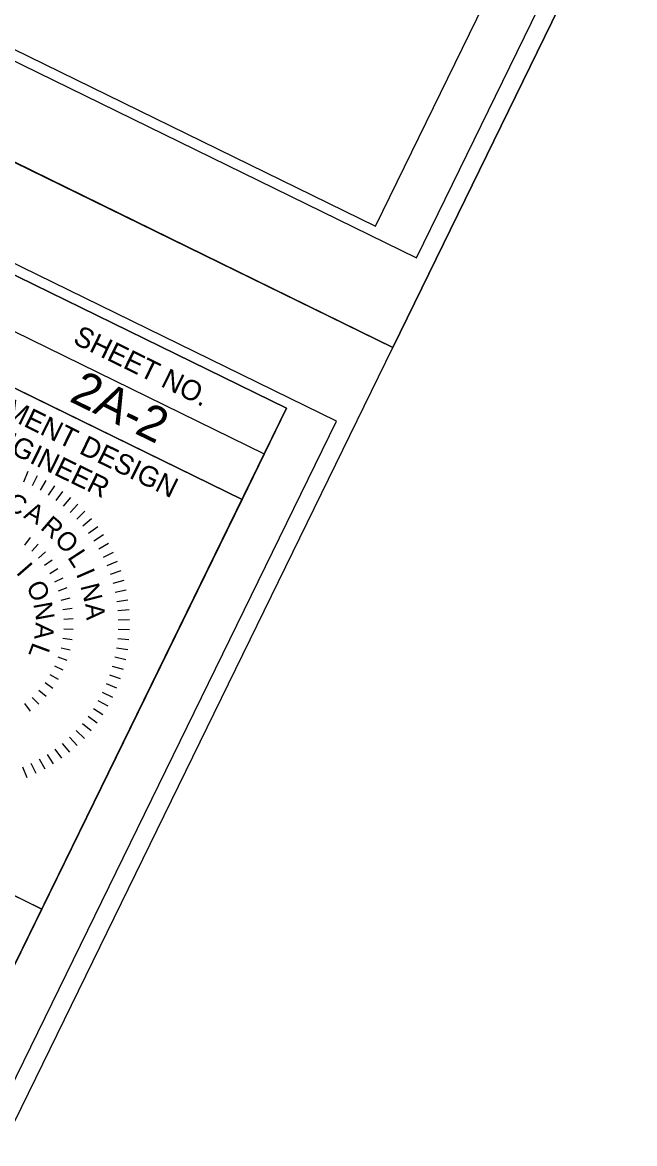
# Model space of a CAD drawing. Extents: x 1518247 to 1523638, y 635234 to 639927.
# Drawn here: x 1522346.5 to 1522497.7, y 638002.2 to 638278.9 of the extents above; entities that cross this region are included whole.
import ezdxf

# ---------------------------------------------------------------- set-up
doc = ezdxf.new("R2010")
doc.units = 0
for name, color, linetype in [('Default', 7, 'Continuous'), ('DTM TIN Hull White', 7, 'Continuous'), ('Prop Dimension Text', 7, 'Continuous'), ('Sheet Cutting Line CELL', 7, 'Continuous'), ('Sheet Plot Border Inside CELL', 7, 'Continuous'), ('Sheet Plot Border Outside CELL', 7, 'Continuous'), ('Sheet Sticker Exception Certification CELL', 7, 'Continuous'), ('Sheet Typical CELL', 7, 'Continuous')]:
    doc.layers.add(name, color=color, linetype=linetype)

msp = doc.modelspace()

# ---------------------------------------------------------------- linework, layer by layer
at = {"layer": 'Default'}
for points in [[(1522438.02, 638198.63), (1520925.25, 638938.49), (1521408.53, 639926.64), (1522921.3, 639186.78)], [(1520441.97, 637950.34), (1521954.73, 637210.48), (1522438.02, 638198.63), (1520925.25, 638938.49)]]:
    msp.add_lwpolyline(points, close=True, dxfattribs=at)
at = {"layer": 'DTM TIN Hull White'}
for p, q in [((1522347.88, 638168), (1522346.81, 638165.43)), ((1522350.13, 638166.98), (1522348.9, 638164.48)), ((1522352.31, 638165.83), (1522350.94, 638163.4)), ((1522354.42, 638164.54), (1522352.91, 638162.21)), ((1522356.45, 638163.14), (1522354.8, 638160.9)), ((1522358.39, 638161.61), (1522356.6, 638159.47)), ((1522360.24, 638159.97), (1522358.32, 638157.94)), ((1522361.98, 638158.22), (1522359.94, 638156.31)), ((1522363.6, 638156.36), (1522361.46, 638154.59)), ((1522365.13, 638154.42), (1522362.88, 638152.77)), ((1522348.42, 638151.74), (1522347.02, 638149.89)), ((1522366.52, 638152.38), (1522364.18, 638150.88)), ((1522350.42, 638150.07), (1522348.84, 638148.36)), ((1522352.24, 638148.21), (1522350.51, 638146.67)), ((1522367.79, 638150.26), (1522365.36, 638148.9)), ((1522368.93, 638148.08), (1522366.43, 638146.86)), ((1522353.88, 638146.19), (1522352.01, 638144.82)), ((1522369.94, 638145.82), (1522367.37, 638144.76)), ((1522355.31, 638144.02), (1522353.32, 638142.83)), ((1522370.81, 638143.51), (1522368.18, 638142.61)), ((1522356.53, 638141.71), (1522354.43, 638140.73)), ((1522371.54, 638141.15), (1522368.86, 638140.41)), ((1522357.52, 638139.31), (1522355.33, 638138.53)), ((1522372.12, 638138.75), (1522369.4, 638138.17)), ((1522358.27, 638136.82), (1522356.02, 638136.25)), ((1522358.78, 638134.26), (1522356.49, 638133.92)), ((1522372.56, 638136.32), (1522369.81, 638135.91)), ((1522359.04, 638131.68), (1522356.72, 638131.55)), ((1522372.86, 638133.87), (1522370.08, 638133.62)), ((1522373, 638131.4), (1522370.21, 638131.33)), ((1522359.05, 638129.07), (1522356.73, 638129.17)), ((1522372.99, 638128.94), (1522370.21, 638129.03)), ((1522358.81, 638126.48), (1522356.51, 638126.81)), ((1522372.84, 638126.47), (1522370.06, 638126.73)), ((1522358.32, 638123.92), (1522356.06, 638124.47)), ((1522372.53, 638124.02), (1522369.78, 638124.45)), ((1522357.58, 638121.42), (1522355.39, 638122.19)), ((1522372.08, 638121.59), (1522369.36, 638122.19)), ((1522355.4, 638116.7), (1522353.4, 638117.87)), ((1522356.61, 638119.01), (1522354.5, 638119.98)), ((1522370.74, 638116.84), (1522368.11, 638117.76)), ((1522371.48, 638119.2), (1522368.8, 638119.95)), ((1522352.15, 638115.94), (1522354.04, 638114.59)), ((1522369.86, 638114.54), (1522367.29, 638115.61)), ((1522350.55, 638110.61), (1522348.96, 638112.31)), ((1522352.36, 638112.48), (1522350.62, 638114.01)), ((1522368.84, 638112.29), (1522366.34, 638113.51)), ((1522348.56, 638108.93), (1522347.15, 638110.77)), ((1522366.4, 638107.99), (1522364.07, 638109.51)), ((1522367.69, 638110.1), (1522365.26, 638111.48)), ((1522365, 638105.97), (1522362.76, 638107.62)), ((1522361.83, 638102.18), (1522359.8, 638104.1)), ((1522363.47, 638104.03), (1522361.33, 638105.81)), ((1522358.22, 638098.81), (1522356.44, 638100.95)), ((1522360.08, 638100.44), (1522358.17, 638102.48)), ((1522354.24, 638095.89), (1522352.73, 638098.24)), ((1522356.28, 638097.29), (1522354.63, 638099.54)), ((1522349.93, 638093.48), (1522348.72, 638095.99)), ((1522352.12, 638094.62), (1522350.76, 638097.05)), ((1522347.68, 638092.47), (1522346.62, 638095.05))]:
    msp.add_line(p, q, dxfattribs=at)
at = {"layer": 'Sheet Cutting Line CELL'}
for p, q in [((1520925.25, 638938.49), (1522438.02, 638198.63)), ((1522438.02, 638198.63), (1520925.25, 638938.49))]:
    msp.add_line(p, q, dxfattribs=at)
at = {"layer": 'Sheet Plot Border Inside CELL'}
for points in [[(1522907.39, 639168.59), (1521410.35, 639900.76), (1520946.79, 638952.95), (1522443.84, 638220.77)], [(1522424.11, 638180.44), (1520927.06, 638912.61), (1520463.51, 637964.8), (1521960.55, 637232.62)]]:
    msp.add_lwpolyline(points, close=True, dxfattribs=at)
at = {"layer": 'Sheet Plot Border Outside CELL'}
for points in [[(1522921.3, 639186.78), (1521408.53, 639926.64), (1520925.25, 638938.49), (1522438.02, 638198.63)], [(1522438.02, 638198.63), (1520925.25, 638938.49), (1520441.97, 637950.34), (1521954.73, 637210.48)]]:
    msp.add_lwpolyline(points, close=True, dxfattribs=at)
at = {"layer": 'Sheet Sticker Exception Certification CELL'}
for p, q in [((1522171.62, 638147.97), (1522351.32, 638060.08)), ((1522351.31, 638060.07), (1522340.99, 638038.96))]:
    msp.add_line(p, q, dxfattribs=at)
at = {"layer": 'Sheet Typical CELL'}
msp.add_line((1522226.54, 638260.26), (1522406.25, 638172.37), dxfattribs=at)
for points in [[(1522895.04, 639171.79), (1521547.57, 639830.81), (1521086.25, 638887.58), (1522433.73, 638228.56)], [(1522411.76, 638183.64), (1521064.29, 638842.66), (1520602.97, 637899.43), (1521950.45, 637240.41)], [(1522232.05, 638271.53), (1522411.76, 638183.64), (1522400.76, 638161.14), (1522221.05, 638249.03)], [(1522310.92, 638205.07), (1522400.76, 638161.14), (1522351.33, 638060.08), (1522261.5, 638104.01)]]:
    msp.add_lwpolyline(points, close=True, dxfattribs=at)

# ---------------------------------------------------------------- texts
at = {"layer": 'DTM TIN Hull White'}
for s, rotation, p in [('C', 331.2417, (1522342.11, 638159.06)), ('A', 331.2417, (1522346.63, 638156.75)), ('R', 319.2324, (1522350.74, 638153.97)), ('O', 316.1756, (1522354.19, 638150.79)), ('L', 303.0393, (1522357.52, 638146.86)), ('I', 310.9403, (1522344.79, 638143.04)), ('I', 293.4638, (1522359.69, 638142.79)), ('O', 295.6441, (1522347.35, 638139.77)), ('N', 284.1693, (1522360.81, 638139.81)), ('N', 280.3478, (1522349.19, 638135.41)), ('A', 274.4018, (1522362.06, 638135.38)), ('A', 265.0516, (1522349.8, 638130.88)), ('L', 249.7554, (1522349.13, 638126.09))]:
    msp.add_text(s, height=4.64, rotation=rotation, dxfattribs=at).set_placement(p)
at = {"layer": 'Prop Dimension Text'}
msp.add_text('2A-2', height=8.643, rotation=333.8962, dxfattribs=at).set_placement((1522357.82, 638185.51))
at = {"layer": 'Sheet Typical CELL'}
for s, height, p in [('SHEET NO.', 5, (1522358.76, 638199.77)), ('PAVEMENT DESIGN', 5.0001, (1522325.57, 638189.61)), ('ENGINEER', 5, (1522335.05, 638176.68))]:
    msp.add_text(s, height=height, rotation=333.9377, dxfattribs=at).set_placement(p)

doc.saveas('drawing.dxf')
